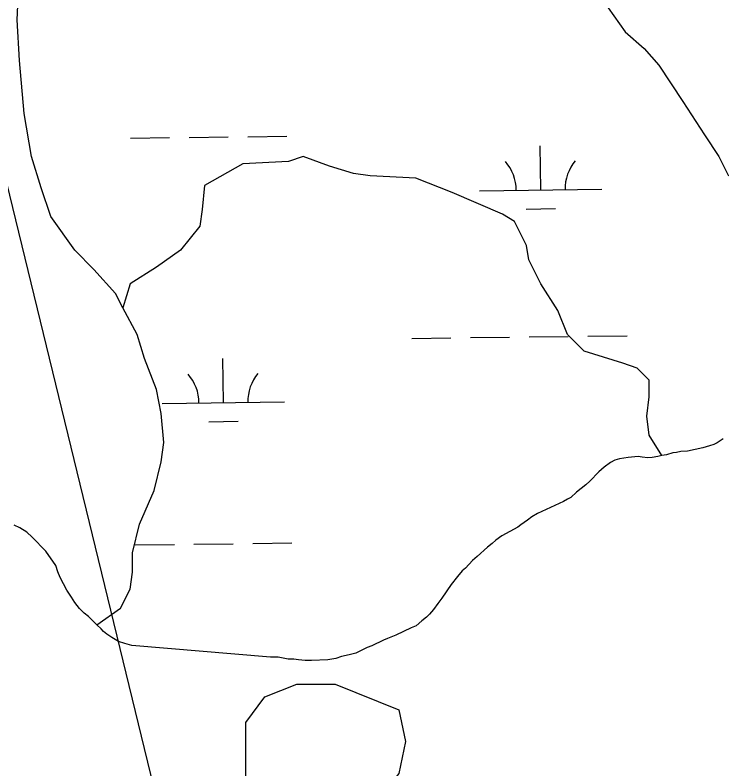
# Model space of a CAD drawing. Extents: x 3694830 to 3732949, y 415201 to 440970.
# Drawn here: x 3700937 to 3701515, y 422110 to 422726 of the extents above; entities that cross this region are included whole.
import ezdxf

# ---------------------------------------------------------------- set-up
doc = ezdxf.new("R2010")
doc.units = 0
for name, color, linetype in [('V-TOPO-BNDY', 7, 'Continuous'), ('V-TOPO-SHOR', 7, 'Continuous'), ('V-WETL-SWMP', 7, 'Continuous')]:
    doc.layers.add(name, color=color, linetype=linetype)

msp = doc.modelspace()

# ---------------------------------------------------------------- linework, layer by layer
at = {"layer": 'V-TOPO-BNDY'}
msp.add_line((3701404.15, 420644.31), (3699327.41, 429171.76), dxfattribs=at)
at = {"layer": 'V-TOPO-SHOR'}
for points in [[(3701004.27, 422227.61), (3701023.46, 422241.23), (3701031.32, 422256.95), (3701033.29, 422270.7), (3701033.29, 422286.42), (3701039.18, 422309.99), (3701050.97, 422337.49), (3701056.86, 422361.07), (3701058.83, 422376.78), (3701056.86, 422400.36), (3701052.93, 422420), (3701043.11, 422445.54), (3701037.22, 422465.19), (3701025.43, 422486.8), (3701019.54, 422498.58), (3701001.85, 422518.23), (3700986.14, 422533.94), (3700966.49, 422561.45), (3700958.64, 422585.02), (3700950.78, 422610.56), (3700944.88, 422645.92), (3700940.95, 422689.14), (3700938.99, 422722.54), (3700940.95, 422763.79)], [(3701422.26, 422732.36), (3701436.01, 422712.72), (3701451.73, 422698.96), (3701463.52, 422685.21), (3701483.16, 422655.74), (3701500.84, 422628.24), (3701512.63, 422610.56), (3701520.49, 422594.84)], [(3701465.95, 422366.04), (3701455.66, 422382.68), (3701453.69, 422398.39), (3701455.66, 422414.11), (3701455.66, 422427.86), (3701445.84, 422437.68), (3701434.05, 422441.61), (3701402.62, 422451.43), (3701388.86, 422465.19), (3701381.01, 422484.83), (3701367.26, 422506.44), (3701357.43, 422526.09), (3701355.47, 422537.87), (3701345.65, 422557.52), (3701335.82, 422563.41), (3701294.57, 422581.09), (3701265.1, 422592.88), (3701227.77, 422594.84), (3701214.02, 422596.81), (3701194.38, 422602.7), (3701172.77, 422610.56), (3701160.98, 422606.63), (3701123.65, 422604.67), (3701092.22, 422586.99), (3701090.26, 422567.34), (3701088.29, 422553.59), (3701072.58, 422533.94), (3701052.93, 422520.19), (3701031.32, 422506.44), (3701025.43, 422486.8)], [(3701516.09, 422379.62), (3701511.36, 422376.58), (3701508.6, 422375.07), (3701505.07, 422373.96), (3701499.59, 422372.49), (3701487.06, 422369.59), (3701481.6, 422369.29), (3701478.08, 422368.57), (3701474.95, 422368.23), (3701469.86, 422366.76), (3701465.95, 422366.04), (3701462.82, 422365.32), (3701458.12, 422364.61), (3701454.61, 422364.28), (3701449.94, 422364.75), (3701446.83, 422365.2), (3701438.63, 422364.55), (3701431.59, 422363.5), (3701427.67, 422362.4), (3701424.13, 422360.51), (3701419, 422356.7), (3701414.64, 422352.87), (3701407.11, 422345.2), (3701403.93, 422342.13), (3701396.42, 422336.02), (3701391.67, 422331.81), (3701388.92, 422330.3), (3701385.77, 422328.4), (3701371.62, 422322.01), (3701364.54, 422318.62), (3701359.82, 422315.97), (3701356.27, 422313.3), (3701350.74, 422309.5), (3701348.37, 422307.59), (3701335.38, 422300.4), (3701330.25, 422296.98), (3701327.48, 422294.29), (3701323.53, 422291.24), (3701315.21, 422283.58), (3701311.25, 422280.14), (3701305.69, 422273.99), (3701302.92, 422271.7), (3701298.95, 422267.09), (3701293.77, 422260.55), (3701286.17, 422249.37)], [(3701286.17, 422249.37), (3701282.98, 422245.13), (3701279.38, 422240.12), (3701276.2, 422236.28), (3701273.82, 422233.98), (3701269.87, 422230.93), (3701265.12, 422226.72), (3701261.2, 422225.22), (3701248.62, 422219.2), (3701241.94, 422216.58), (3701238.41, 422215.08), (3701228.97, 422210.56), (3701225.05, 422209.07), (3701216, 422204.54), (3701210.52, 422203.07), (3701204.26, 422201.62), (3701199.55, 422200.14), (3701192.91, 422199.08), (3701179.64, 422198.53), (3701174.57, 422198.61), (3701169.12, 422199.09), (3701165.23, 422199.55), (3701160.55, 422199.63), (3701152.39, 422201.32), (3701146.29, 422201.18), (3701032.84, 422210.75), (3701027.02, 422212.41), (3701021.98, 422214.05), (3701016.57, 422217.27), (3701012.33, 422220.07), (3701009.64, 422222.06), (3701007.73, 422224.43), (3701004.27, 422227.61), (3701000.44, 422231.58), (3700997.36, 422234.36), (3700993.9, 422237.14), (3700990.07, 422241.11), (3700986.25, 422245.85), (3700983.59, 422250.19), (3700979.79, 422256.1), (3700974.12, 422266.33), (3700972.25, 422271.04), (3700970.77, 422276.14), (3700962.4, 422287.98), (3700951.28, 422299.47), (3700947.06, 422303.44), (3700941.27, 422307.05), (3700936.63, 422309.08)]]:
    msp.add_lwpolyline(points, dxfattribs=at)
msp.add_lwpolyline([(3701167.73, 422043.44), (3701089.49, 422043.44), (3701068.62, 422048.66), (3701058.19, 422064.32), (3701063.41, 422079.98), (3701094.7, 422095.63), (3701126, 422100.85), (3701126, 422147.82), (3701141.65, 422168.7), (3701167.73, 422179.14), (3701199.02, 422179.14), (3701251.18, 422158.26), (3701256.4, 422132.17), (3701251.18, 422106.07), (3701230.32, 422079.98)], close=True, dxfattribs=at)
at = {"layer": 'V-WETL-SWMP'}
for p, q in [((3701031.65, 422625.71), (3701063.65, 422626.1)), ((3701079.65, 422626.29), (3701111.65, 422626.67)), ((3701127.65, 422626.86), (3701159.64, 422627.24)), ((3701367.03, 422583.28), (3701366.6, 422619.28)), ((3701317.03, 422582.68), (3701417.02, 422583.88)), ((3701355.21, 422567.71), (3701379.21, 422567.99)), ((3701261.62, 422461.94), (3701293.62, 422462.33)), ((3701309.62, 422462.52), (3701341.62, 422462.9)), ((3701357.62, 422463.09), (3701389.61, 422463.47)), ((3701405.61, 422463.66), (3701437.61, 422464.04)), ((3701107.65, 422409.36), (3701107.22, 422445.36)), ((3701057.65, 422408.77), (3701157.64, 422409.96)), ((3701095.83, 422393.79), (3701119.83, 422394.08)), ((3701035.62, 422293.06), (3701067.62, 422293.44)), ((3701083.62, 422293.63), (3701115.62, 422294.02)), ((3701131.61, 422294.21), (3701163.61, 422294.59))]:
    msp.add_line(p, q, dxfattribs=at)
for points in [[(3701516.09, 422379.62), (3701511.36, 422376.58), (3701508.6, 422375.07), (3701505.07, 422373.96), (3701499.59, 422372.49), (3701487.06, 422369.59), (3701481.6, 422369.29), (3701478.08, 422368.57), (3701474.95, 422368.23), (3701469.86, 422366.76), (3701465.95, 422366.04), (3701462.82, 422365.32), (3701458.12, 422364.61), (3701454.61, 422364.28), (3701449.94, 422364.75), (3701446.83, 422365.2), (3701438.63, 422364.55), (3701431.59, 422363.5), (3701427.67, 422362.4), (3701424.13, 422360.51), (3701419, 422356.7), (3701414.64, 422352.87), (3701407.11, 422345.2), (3701403.93, 422342.13), (3701396.42, 422336.02), (3701391.67, 422331.81), (3701388.92, 422330.3), (3701385.77, 422328.4), (3701371.62, 422322.01), (3701364.54, 422318.62), (3701359.82, 422315.97), (3701356.27, 422313.3), (3701350.74, 422309.5), (3701348.37, 422307.59), (3701335.38, 422300.4), (3701330.25, 422296.98), (3701327.48, 422294.29), (3701323.53, 422291.24), (3701315.21, 422283.58), (3701311.25, 422280.14), (3701305.69, 422273.99), (3701302.92, 422271.7), (3701298.95, 422267.09), (3701293.77, 422260.55), (3701286.17, 422249.37)], [(3701286.17, 422249.37), (3701282.98, 422245.13), (3701279.38, 422240.12), (3701276.2, 422236.28), (3701273.82, 422233.98), (3701269.87, 422230.93), (3701265.12, 422226.72), (3701261.2, 422225.22), (3701248.62, 422219.2), (3701241.94, 422216.58), (3701238.41, 422215.08), (3701228.97, 422210.56), (3701225.05, 422209.07), (3701216, 422204.54), (3701210.52, 422203.07), (3701204.26, 422201.62), (3701199.55, 422200.14), (3701192.91, 422199.08), (3701179.64, 422198.53), (3701174.57, 422198.61), (3701169.12, 422199.09), (3701165.23, 422199.55), (3701160.55, 422199.63), (3701152.39, 422201.32), (3701146.29, 422201.18), (3701032.84, 422210.75), (3701027.02, 422212.41), (3701021.98, 422214.05), (3701016.57, 422217.27), (3701012.33, 422220.07), (3701009.64, 422222.06), (3701007.73, 422224.43), (3701004.27, 422227.61), (3701000.44, 422231.58), (3700997.36, 422234.36), (3700993.9, 422237.14), (3700990.07, 422241.11), (3700986.25, 422245.85), (3700983.59, 422250.19), (3700979.79, 422256.1), (3700974.12, 422266.33), (3700972.25, 422271.04), (3700970.77, 422276.14), (3700962.4, 422287.98), (3700951.28, 422299.47), (3700947.06, 422303.44), (3700941.27, 422307.05), (3700936.63, 422309.08)]]:
    msp.add_lwpolyline(points, dxfattribs=at)
msp.add_lwpolyline([(3701167.73, 422043.44), (3701089.49, 422043.44), (3701068.62, 422048.66), (3701058.19, 422064.32), (3701063.41, 422079.98), (3701094.7, 422095.63), (3701126, 422100.85), (3701126, 422147.82), (3701141.65, 422168.7), (3701167.73, 422179.14), (3701199.02, 422179.14), (3701251.18, 422158.26), (3701256.4, 422132.17), (3701251.18, 422106.07), (3701230.32, 422079.98)], close=True, dxfattribs=at)
for centre, start, end in [((3701311.78, 422583.1), 359.91153, 41.45519), ((3701422.26, 422584.41), 139.91153, 181.45518), ((3701052.4, 422409.18), 359.91153, 41.45519), ((3701162.88, 422410.5), 139.91153, 181.45518)]:
    msp.add_arc(centre, 35.25, start, end, dxfattribs=at)

doc.saveas('drawing.dxf')
